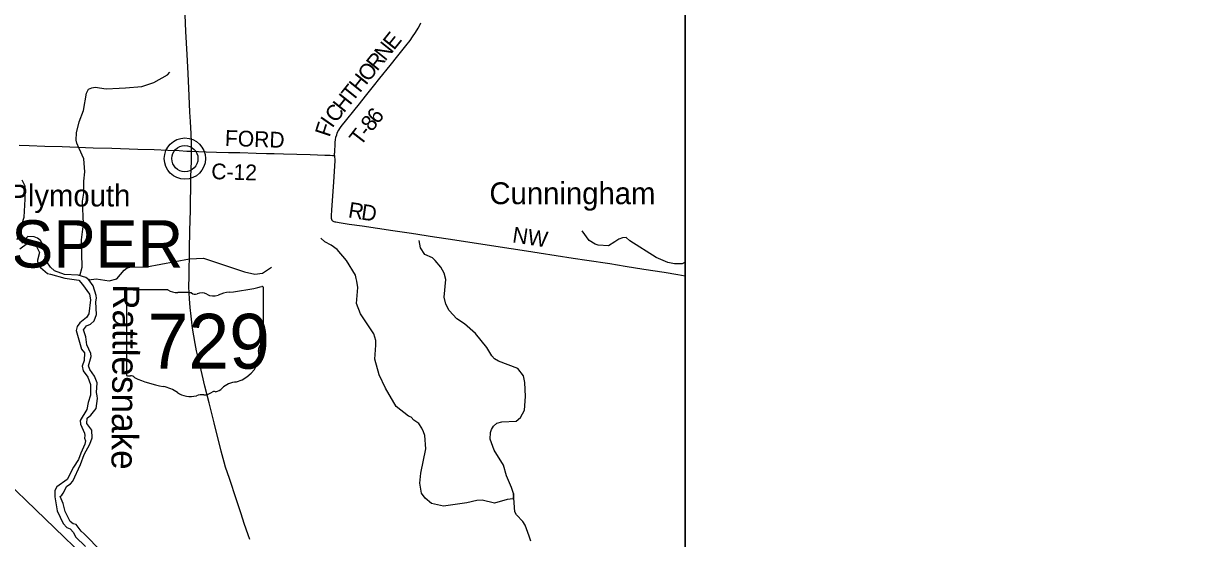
# Model space of a CAD drawing. Extents: x -49 to -8.2, y 9.4 to 23.5.
# Drawn here: x -40.683 to -38.56, y 15.394 to 16.323 of the extents above; entities that cross this region are included whole.
import ezdxf

# ---------------------------------------------------------------- set-up
doc = ezdxf.new("R2010")
doc.units = 0
for name, color, linetype in [('GM_X_Adjacent_County', 7, 'Continuous'), ('GM_X_County_Road', 7, 'Continuous'), ('GM_X_County_Road_Text', 7, 'Continuous'), ('GM_X_Major_River', 7, 'Continuous'), ('GM_X_Major_River_Text', 7, 'Continuous'), ('GM_X_Minor_River', 7, 'Continuous'), ('GM_X_State_Route', 7, 'Continuous'), ('GM_X_State_Shield', 7, 'Continuous'), ('GM_X_Township', 7, 'Continuous'), ('GM_X_Township_Road', 7, 'Continuous'), ('GM_X_Township_Road_Text', 7, 'Continuous'), ('GM_X_Township_Text', 7, 'Continuous'), ('GM_X_Unincorporated', 7, 'Continuous'), ('GM_X_Unincorporated_Text', 7, 'Continuous'), ('SC_Scratch1', 7, 'Continuous')]:
    doc.layers.add(name, color=color, linetype=linetype)

msp = doc.modelspace()

# ---------------------------------------------------------------- linework, layer by layer
at = {"layer": 'GM_X_Adjacent_County'}
msp.add_lwpolyline([(-39.4895, 17.0861), (-39.4895, 14.2039), (-46.2895, 14.2039), (-46.2895, 15.4273)], dxfattribs=at)
at = {"layer": 'GM_X_County_Road'}
for points in [[(-40.6913, 16.1035), (-40.6727, 16.1028), (-40.6447, 16.1019), (-40.6137, 16.1009), (-40.5578, 16.099), (-40.5236, 16.0979), (-40.477, 16.0963), (-40.4475, 16.0955), (-40.4227, 16.0946), (-40.4025, 16.0938), (-40.3886, 16.093), (-40.3813, 16.0926), (-40.38, 16.0925)], [(-40.38, 16.0925), (-40.3676, 16.0922), (-40.3537, 16.0917), (-40.3351, 16.0911), (-40.3133, 16.0906), (-40.2931, 16.0901), (-40.2637, 16.0892), (-40.245, 16.0885), (-40.2311, 16.0883), (-40.214, 16.0879), (-40.1659, 16.0865), (-40.1394, 16.0856), (-40.1302, 16.0853), (-40.126, 16.085), (-40.1223, 16.0848)], [(-40.1223, 16.0848), (-40.122, 16.0814), (-40.1219, 16.0791), (-40.1217, 16.076), (-40.1241, 16.0367), (-40.1274, 15.9871), (-40.1281, 15.9763), (-40.1282, 15.9735), (-40.1281, 15.9717), (-40.1277, 15.9701), (-40.127, 15.9686), (-40.126, 15.9673), (-40.1248, 15.9665), (-40.1234, 15.9659), (-40.1216, 15.9653), (-40.1201, 15.965), (-40.114, 15.9639), (-40.0955, 15.9612), (-40.0725, 15.9579), (-40.0172, 15.9497), (-39.9834, 15.9447), (-39.9419, 15.9384), (-39.9128, 15.9341), (-39.8314, 15.9215), (-39.7762, 15.9131), (-39.7531, 15.9096), (-39.6918, 15.9), (-39.6672, 15.8963), (-39.6258, 15.8899), (-39.5982, 15.8855), (-39.5644, 15.8802), (-39.5276, 15.8744), (-39.5031, 15.8703), (-39.4895, 15.8681)]]:
    msp.add_lwpolyline(points, dxfattribs=at)
at = {"layer": 'GM_X_Major_River'}
for points in [[(-40.6945, 15.9334), (-40.6822, 15.9735), (-40.6805, 16.0063), (-40.68, 16.0135), (-40.6805, 16.0294), (-40.6855, 16.0402)], [(-40.6896, 15.9166), (-40.6757, 15.9268), (-40.6692, 15.9296), (-40.6628, 15.9266), (-40.6543, 15.9099), (-40.658, 15.8963), (-40.6575, 15.8897), (-40.6525, 15.8828), (-40.6399, 15.8719), (-40.6348, 15.8707), (-40.6088, 15.8637), (-40.5834, 15.8602), (-40.5766, 15.8524), (-40.5639, 15.8348), (-40.5622, 15.8247), (-40.5655, 15.7995), (-40.5696, 15.7925), (-40.5817, 15.7832), (-40.5865, 15.7768), (-40.588, 15.7696), (-40.5788, 15.7357), (-40.5734, 15.7291), (-40.5738, 15.7155), (-40.5772, 15.7047), (-40.5753, 15.6965), (-40.5669, 15.6852), (-40.5622, 15.672), (-40.5623, 15.6526), (-40.5665, 15.6392), (-40.569, 15.6271), (-40.5807, 15.6068), (-40.5806, 15.6003), (-40.5733, 15.584), (-40.5725, 15.58), (-40.5733, 15.5749), (-40.5716, 15.5701), (-40.5725, 15.5643), (-40.5772, 15.5533), (-40.5798, 15.5483), (-40.5838, 15.5365), (-40.5933, 15.523), (-40.6043, 15.5008), (-40.6233, 15.4876), (-40.6265, 15.481), (-40.6268, 15.4695), (-40.6225, 15.4443), (-40.6118, 15.4213), (-40.6049, 15.414), (-40.5993, 15.4115), (-40.5933, 15.4053), (-40.5894, 15.397), (-40.5713, 15.3795)], [(-40.6756, 15.9386), (-40.6862, 15.927)], [(-40.5423, 15.371), (-40.5737, 15.4027), (-40.5794, 15.4073), (-40.5883, 15.4194), (-40.5936, 15.4207), (-40.599, 15.4247), (-40.6079, 15.4426), (-40.6116, 15.4574), (-40.6173, 15.4697), (-40.614, 15.4725), (-40.6119, 15.4757), (-40.6051, 15.4885), (-40.5983, 15.4925), (-40.5941, 15.4976), (-40.5803, 15.5274), (-40.5739, 15.5457), (-40.5637, 15.5641), (-40.5596, 15.5758), (-40.5599, 15.5893), (-40.5688, 15.6018), (-40.5681, 15.6115), (-40.5619, 15.6167), (-40.5522, 15.6287), (-40.55, 15.6465), (-40.5503, 15.6516), (-40.5514, 15.6574), (-40.5505, 15.675), (-40.5551, 15.6872), (-40.5635, 15.6992), (-40.566, 15.7055), (-40.5614, 15.7225), (-40.5615, 15.7276), (-40.569, 15.7437), (-40.5705, 15.7578), (-40.5747, 15.7707), (-40.5696, 15.7775), (-40.5621, 15.7808), (-40.556, 15.7866), (-40.5514, 15.7979), (-40.5529, 15.8211), (-40.5517, 15.8277), (-40.5522, 15.8327), (-40.5576, 15.8497), (-40.5656, 15.8606), (-40.5709, 15.8649), (-40.5849, 15.8693), (-40.609, 15.8705), (-40.6275, 15.877), (-40.6344, 15.8834), (-40.6413, 15.8934), (-40.6479, 15.9233), (-40.6527, 15.9314), (-40.6579, 15.9358), (-40.6638, 15.9384), (-40.6756, 15.9386)]]:
    msp.add_lwpolyline(points, dxfattribs=at)
at = {"layer": 'GM_X_Minor_River'}
for points in [[(-40.5814, 15.8682), (-40.5776, 15.8836), (-40.5785, 15.9328), (-40.5748, 15.9616), (-40.5766, 16.0023), (-40.5741, 16.017), (-40.5745, 16.0387), (-40.5725, 16.0555), (-40.5744, 16.0791), (-40.5831, 16.0973), (-40.5871, 16.1072), (-40.5883, 16.1128), (-40.5877, 16.126), (-40.5829, 16.1457), (-40.5751, 16.1659), (-40.5693, 16.1975), (-40.5658, 16.2043), (-40.56, 16.2072), (-40.5541, 16.2079), (-40.534, 16.2051), (-40.5104, 16.2064), (-40.4992, 16.2068), (-40.4695, 16.2093), (-40.4479, 16.2163), (-40.4234, 16.2302), (-40.4195, 16.2354)], [(-39.4895, 15.8924), (-39.4953, 15.8893), (-39.509, 15.8896), (-39.5208, 15.8919), (-39.5423, 15.9008), (-39.5893, 15.9308), (-39.5961, 15.9368), (-39.6029, 15.9367), (-39.6096, 15.934), (-39.6165, 15.9292), (-39.6282, 15.9223), (-39.6465, 15.923), (-39.652, 15.9248), (-39.6629, 15.9318), (-39.6753, 15.9489)], [(-39.7995, 15.4755), (-39.8002, 15.4655), (-39.8111, 15.4647), (-39.8336, 15.4581), (-39.8556, 15.4636), (-39.8658, 15.463), (-39.8834, 15.4585), (-39.9255, 15.4528), (-39.9473, 15.4573), (-39.9587, 15.4672), (-39.9654, 15.476), (-39.9684, 15.4938), (-39.9666, 15.512), (-39.9575, 15.5561), (-39.9596, 15.58), (-39.9616, 15.5863), (-39.9645, 15.5932), (-39.9703, 15.6013), (-39.9793, 15.6077), (-39.9841, 15.6131), (-39.989, 15.6151), (-40.0112, 15.6322), (-40.0304, 15.6655), (-40.0415, 15.6891), (-40.0494, 15.7177), (-40.0474, 15.7429), (-40.0479, 15.7511), (-40.0513, 15.7633), (-40.0754, 15.7996), (-40.0827, 15.8179), (-40.0803, 15.8468), (-40.0817, 15.8584), (-40.0829, 15.8631), (-40.0845, 15.8692), (-40.1007, 15.8957), (-40.1173, 15.9155), (-40.1282, 15.9235), (-40.1395, 15.9294), (-40.1466, 15.9358)], [(-39.768, 15.3896), (-39.7709, 15.3982), (-39.7784, 15.418), (-39.7824, 15.4251), (-39.7938, 15.4371), (-39.797, 15.4425), (-39.7995, 15.4755), (-39.8031, 15.4862), (-39.8121, 15.5075), (-39.8173, 15.5264), (-39.8345, 15.5532), (-39.8416, 15.5733), (-39.8409, 15.5852), (-39.8391, 15.5909), (-39.8356, 15.5969), (-39.8292, 15.6023), (-39.8204, 15.6046), (-39.7943, 15.6061), (-39.787, 15.6123), (-39.7796, 15.6254), (-39.7775, 15.6501), (-39.779, 15.6755), (-39.7816, 15.6877), (-39.7913, 15.701), (-39.8266, 15.7141), (-39.8336, 15.718), (-39.8386, 15.7238), (-39.8477, 15.7384), (-39.8682, 15.764), (-39.8875, 15.7812), (-39.9016, 15.7904), (-39.9153, 15.8051), (-39.9217, 15.8169), (-39.9246, 15.8297), (-39.9216, 15.8614), (-39.9244, 15.8726), (-39.9305, 15.8835), (-39.9408, 15.8953), (-39.9457, 15.9001), (-39.9591, 15.9061), (-39.9674, 15.9187), (-39.9697, 15.9319)], [(-40.5656, 15.8606), (-40.5521, 15.8625), (-40.5288, 15.859), (-40.5146, 15.8622), (-40.5015, 15.878), (-40.4963, 15.8826), (-40.4913, 15.8833), (-40.4611, 15.8839), (-40.384, 15.8988), (-40.3587, 15.8999), (-40.2846, 15.8754), (-40.2661, 15.8711), (-40.252, 15.8726), (-40.236, 15.8834)], [(-40.5643, 15.8616), (-40.5646, 15.8614)]]:
    msp.add_lwpolyline(points, dxfattribs=at)
at = {"layer": 'GM_X_State_Route'}
msp.add_lwpolyline([(-40.2752, 15.3924), (-40.2781, 15.4009), (-40.2849, 15.4213), (-40.2908, 15.4389), (-40.2992, 15.4639), (-40.3119, 15.5023), (-40.3187, 15.5229), (-40.3213, 15.5319), (-40.3266, 15.5514), (-40.3395, 15.6026), (-40.3485, 15.6387), (-40.356, 15.6689), (-40.3612, 15.69), (-40.3672, 15.7157), (-40.371, 15.7324), (-40.3737, 15.7461), (-40.3761, 15.7599), (-40.3782, 15.7737), (-40.3809, 15.7953), (-40.3825, 15.8107), (-40.3838, 15.8262), (-40.3844, 15.8371), (-40.3847, 15.848), (-40.3845, 15.8666), (-40.3836, 15.9163), (-40.383, 15.9489), (-40.3822, 15.9862), (-40.3819, 16.0048), (-40.3816, 16.0234), (-40.3811, 16.0467), (-40.3804, 16.0747), (-40.3801, 16.0902), (-40.38, 16.0925), (-40.38, 16.0964), (-40.3802, 16.1088), (-40.3809, 16.1243), (-40.382, 16.146), (-40.3829, 16.163), (-40.3843, 16.1925), (-40.3864, 16.2328), (-40.3882, 16.267), (-40.3902, 16.3088), (-40.3925, 16.3538)], dxfattribs=at)
at = {"layer": 'GM_X_State_Shield'}
for p, q in [((-40.4977, 15.84), (-40.4977, 15.6899)), ((-40.4229, 15.8426), (-40.4953, 15.8426)), ((-40.2505, 15.7678), (-40.2505, 15.8463)), ((-40.2505, 15.7678), (-40.2505, 15.7678))]:
    msp.add_line(p, q, dxfattribs=at)
for centre, major_axis, start_param, end_param in [((-40.4949, 15.8403), (0.00286, 0), 1.712693, 3.28349), ((-40.4056, 15.86), (0.0278, 0), 4.042523, 4.731795), ((-40.3964, 15.7583), (0.0997, 0), 1.404758, 1.657858), ((-40.3738, 15.8411), (0.00801, 0), 3.836095, 5.185415), ((-40.362, 15.8238), (0.0167, 0), 0.950623, 2.079405), ((-40.3051, 15.7968), (0.0527, 0), 1.699011, 2.107814), ((-40.3386, 16.0472), (0.2621, 0), 4.814394, 5.042369), ((-40.2532, 15.8466), (0.00275, 0), 6.141152, 7.989035), ((-40.3405, 15.8476), (0.02, 0), 4.081561, 5.145723), ((-40.2511, 15.762), (0.00426, 0), 1.883978, 3.671073), ((-40.2782, 15.7521), (0.0256, 0), 5.934695, 6.695948), ((-40.2534, 15.7675), (0.00294, 0), 5.05454, 6.418171), ((-40.3239, 15.725), (0.0656, 0), 5.101752, 6.440018), ((-40.2406, 15.735), (0.0186, 0), 2.387724, 3.262537), ((-40.4948, 15.6896), (0.00289, 0), 3.00124, 4.508301), ((-40.4944, 15.705), (0.022, 0), 4.665946, 4.897461), ((-40.4899, 15.6813), (0.00795, 0), 0.519207, 1.627899), ((-40.3895, 15.8161), (0.1893, 0), 4.195997, 4.488961), ((-40.4459, 15.6225), (0.0592, 0), 0.823519, 1.323587), ((-40.2962, 15.6478), (0.0359, 0), 1.647645, 2.488434), ((-40.3819, 15.6805), (0.0376, 0), 4.026481, 4.996735), ((-40.3602, 15.6286), (0.0309, 0), 1.495662, 1.94098), ((-40.3574, 15.6693), (0.02, 0), 4.691044, 5.507374), ((-40.3393, 15.6548), (0.00564, 0), 1.147584, 2.315152), ((-40.3417, 15.6754), (0.0212, 0), 4.937069, 5.64225)]:
    msp.add_ellipse(centre, major_axis=major_axis, ratio=0.8, start_param=start_param, end_param=end_param, dxfattribs=at)
at = {"layer": 'GM_X_Township'}
msp.add_lwpolyline([(-40.8503, 14.9138), (-40.6501, 14.895), (-40.1354, 14.8465), (-40.1912, 14.2039), (-39.4895, 14.2039), (-39.4895, 17.0861)], dxfattribs=at)
at = {"layer": 'GM_X_Township_Road'}
msp.add_lwpolyline([(-40.1223, 16.0848), (-40.1222, 16.0865), (-40.122, 16.0887), (-40.1219, 16.0906), (-40.1218, 16.0934), (-40.1213, 16.1041), (-40.1211, 16.1088), (-40.1205, 16.1134), (-40.1196, 16.118), (-40.1183, 16.1225), (-40.1173, 16.1254), (-40.116, 16.1282), (-40.1145, 16.1309), (-40.1128, 16.1336), (-40.1101, 16.1373), (-40.077, 16.1784), (-40.0664, 16.1918), (-40.052, 16.2101), (-40.0404, 16.2246), (-40.0217, 16.2475), (-40.0081, 16.2644), (-39.9935, 16.2826), (-39.9859, 16.2924), (-39.9814, 16.2987), (-39.9763, 16.3065), (-39.9714, 16.3144), (-39.9684, 16.3198), (-39.9664, 16.324)], dxfattribs=at)
at = {"layer": 'GM_X_Unincorporated'}
for radius in [0.0372, 0.0236]:
    msp.add_circle((-40.3921, 16.0793), radius, dxfattribs=at)
at = {"layer": 'SC_Scratch1'}
msp.add_line((-49.0354, 23.5097), (-36.4374, 11.3792), dxfattribs=at)

# ---------------------------------------------------------------- texts
at = {"layer": 'GM_X_County_Road_Text'}
for s, height, rotation, p in [('FORD', 0.02841, 357.9527, (-40.3203, 16.1025)), ('C-12', 0.02841, 358.2854, (-40.3448, 16.0424)), ('R', 0.0284, 350.8598, (-40.0988, 15.9734)), ('D', 0.0284, 351.721, (-40.0753, 15.9696)), ('NW', 0.02841, 351.3469, (-39.8026, 15.9286))]:
    msp.add_text(s, height=height, rotation=rotation, dxfattribs=at).set_placement(p)
at = {"layer": 'GM_X_Major_River_Text'}
msp.add_text('Rattlesnake', height=0.047364, rotation=269.4604, dxfattribs=at).set_placement((-40.5215, 15.8529))
at = {"layer": 'GM_X_State_Shield'}
msp.add_text('729', height=0.09888, dxfattribs=at).set_placement((-40.4593, 15.7005))
at = {"layer": 'GM_X_Township_Road_Text'}
for s, rotation, p in [('E', 51.3589, (-40.0151, 16.2735)), ('N', 51.362, (-40.0307, 16.254)), ('R', 51.3579, (-40.0453, 16.2357)), ('O', 51.3573, (-40.0609, 16.2162)), ('H', 51.3593, (-40.0765, 16.1967)), ('T', 51.3587, (-40.0898, 16.1801)), ('C', 51.5633, (-40.1199, 16.1423)), ('H', 51.3601, (-40.1054, 16.1605)), ('I', 54.9977, (-40.1263, 16.1331)), ('8', 51.3646, (-40.0552, 16.1265)), ('6', 51.3386, (-40.0443, 16.1401)), ('F', 71.8866, (-40.1313, 16.1169)), ('T', 52.2498, (-40.0754, 16.1006)), ('-', 51.4438, (-40.0625, 16.1173))]:
    msp.add_text(s, height=0.0284, rotation=rotation, dxfattribs=at).set_placement(p)
at = {"layer": 'GM_X_Township_Text'}
msp.add_text('JASPER', height=0.08523, rotation=0, dxfattribs=at).set_placement((-40.8384, 15.8828))
at = {"layer": 'GM_X_Unincorporated_Text'}
for s, height, p in [('South Plymouth', 0.039489, (-40.8632, 15.993)), ('Cunningham', 0.03949, (-39.8428, 15.9971))]:
    msp.add_text(s, height=height, rotation=0, dxfattribs=at).set_placement(p)

doc.saveas('drawing.dxf')
